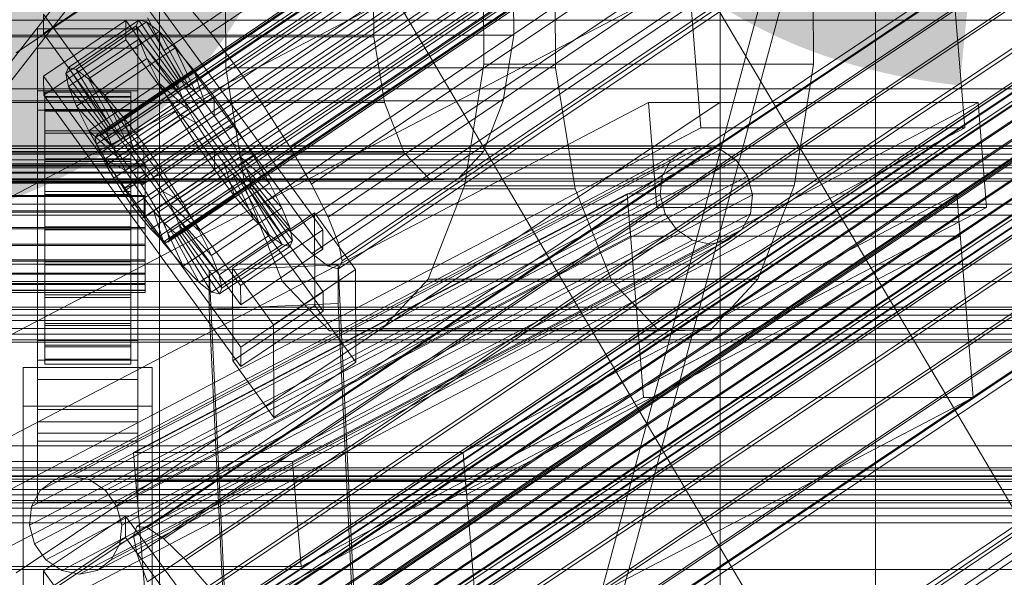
# Model space of a CAD drawing. Header units: millimetres. Extents: x -4738 to 65662, y -68080 to 6847.
# Tile 340 of 656: x 130 to 268, y -33651 to -33573. Entities that reach past the tile are written whole.
import ezdxf

# ---------------------------------------------------------------- set-up
doc = ezdxf.new("R2010")
doc.units = ezdxf.units.MM
for name, color, linetype, lineweight in [('COTAS_O', 1, 'Continuous', 0), ('COTAS_P', 1, 'Continuous', 0), ('frontal_briquetadora', 7, 'Continuous', 0), ('frontal_C01', 7, 'Continuous', 0), ('frontal_C01-mix', 7, 'Continuous', 0), ('frontal_C02', 7, 'Continuous', 0), ('frontal_C03', 7, 'Continuous', 0), ('frontal_C10', 7, 'Continuous', 0), ('frontal_secador', 7, 'Continuous', 0), ('frontal_tolva', 7, 'Continuous', 0)]:
    doc.layers.add(name, color=color, linetype=linetype, lineweight=lineweight)
doc.dimstyles.new('R19_100', dxfattribs={"dimtxt": 250, "dimasz": 150, "dimexe": 150, "dimexo": 80, "dimgap": 100, "dimtad": 1, "dimtih": 1, "dimtoh": 1, "dimdsep": 46, "dimcen": 0.09, "dimadec": 0, "dimazin": 0, "dimtfac": 1, "dimtdec": 4, "dimtofl": 0, "dimtmove": 0, "dimatfit": 3, "dimfxl": 1, "dimtolj": 1, "dimtzin": 0, "dimarcsym": 0})

# ---------------------------------------------------------------- blocks, each defined once
blk = doc.blocks.new('DIM_R30_48')
at = {"layer": 'COTAS_O'}
for p, q in [((-1725, -33700), (-1575, -33655)), ((1725, -33700), (1575, -33655)), ((-1725, -34400), (-1725, -33700)), ((-1725, -33700), (1725, -33700)), ((-1725, -33700), (-1575, -33745)), ((1725, -33700), (1575, -33745)), ((1725, -34400), (1725, -33700))]:
    blk.add_line(p, q, dxfattribs=at)
blk.add_text('3450 O', height=250, dxfattribs=at).set_placement((0, -33600))
blk = doc.blocks.new('DIM_R30_49')
at = {"layer": 'COTAS_P'}
for p, q in [((-150, -32300), (550, -32300)), ((550, -32300), (505, -32450)), ((550, -34900), (550, -32300)), ((550, -32300), (595, -32450)), ((550, -34900), (505, -34750)), ((550, -34900), (595, -34750)), ((-150, -34900), (550, -34900))]:
    blk.add_line(p, q, dxfattribs=at)
blk.add_text('2600 P', height=250, rotation=90, dxfattribs=at).set_placement((450, -33600))

msp = doc.modelspace()

# ---------------------------------------------------------------- linework, layer by layer
at = {"layer": 'frontal_briquetadora'}
for p, q in [((207, -33670), (342, -33170)), ((210, -33670), (345, -33170))]:
    msp.add_line(p, q, dxfattribs=at)
at = {"layer": 'frontal_C01'}
for p, q in [((250, -35948.844), (250, -33373.251)), ((250, -33378.064), (250, -35953.656)), ((141.218, -33588.806), (355.017, -33444.577)), ((141.045, -33589.192), (354.844, -33444.964)), ((141.224, -33590.062), (355.022, -33445.833)), ((141.731, -33588.929), (355.53, -33444.701)), ((142.549, -33589.555), (356.348, -33445.327)), ((141.742, -33591.356), (355.541, -33447.128)), ((143.617, -33590.639), (357.415, -33446.411)), ((144.861, -33592.109), (358.659, -33447.88)), ((142.565, -33592.987), (356.363, -33448.758)), ((359.995, -33449.635), (146.196, -33593.863)), ((143.635, -33594.842), (357.434, -33450.614)), ((157.152, -33574.543), (341.461, -33450.209)), ((144.881, -33596.796), (358.68, -33452.568)), ((147.533, -33595.783), (361.332, -33451.554)), ((150.672, -33577.021), (334.981, -33452.686)), ((148.779, -33597.737), (362.578, -33453.509)), ((146.218, -33598.716), (360.017, -33454.488)), ((149.85, -33599.593), (363.648, -33455.364)), ((345.231, -33455.16), (160.922, -33579.494)), ((147.554, -33600.47), (361.352, -33456.242)), ((150.672, -33601.223), (364.471, -33456.995)), ((148.798, -33601.94), (362.596, -33457.712)), ((151.191, -33602.517), (364.989, -33458.289)), ((153.694, -33582.258), (338.003, -33457.923)), ((149.865, -33603.024), (363.664, -33458.796)), ((150.683, -33603.65), (364.482, -33459.421)), ((151.196, -33603.773), (364.995, -33459.545)), ((151.369, -33603.387), (365.168, -33459.159)), ((164.693, -33584.912), (349.002, -33460.578)), ((157.211, -33587.773), (341.52, -33463.438)), ((168.21, -33590.428), (352.519, -33466.093)), ((160.982, -33593.191), (345.291, -33468.856)), ((171.232, -33595.665), (355.541, -33471.33)), ((164.752, -33598.142), (349.061, -33473.807)), ((173.554, -33600.266), (357.863, -33475.931)), ((168.263, -33602.289), (352.572, -33477.954)), ((175.016, -33603.919), (359.326, -33479.584)), ((171.275, -33605.349), (355.584, -33481.015)), ((173.584, -33607.114), (357.893, -33482.78)), ((175.521, -33606.374), (359.83, -33482.039)), ((175.032, -33607.464), (359.341, -33483.129)), ((228.298, -33666.04), (228.298, -33505.257)), ((130, -33577.349), (228.298, -33511.037)), ((228.298, -33511.037), (228.298, -33671.821)), ((145.277, -33564.2), (172.809, -33602.054)), ((145.289, -33566.896), (133.821, -33574.633)), ((172.821, -33604.751), (145.289, -33566.896)), ((153.641, -33570.396), (157.152, -33574.543)), ((133.821, -33574.633), (133.809, -33571.936)), ((161.341, -33609.791), (133.809, -33571.936)), ((150.672, -33577.021), (148.35, -33572.419)), ((133.847, -33580.564), (145.315, -33572.828)), ((136.948, -33580.2), (146.777, -33573.569)), ((137.313, -33579.385), (147.143, -33572.754)), ((138.396, -33579.646), (148.226, -33573.015)), ((145.315, -33572.828), (145.327, -33575.524)), ((145.315, -33572.828), (172.847, -33610.682)), ((147.143, -33572.754), (146.777, -33573.569)), ((146.777, -33573.569), (152.513, -33581.455)), ((146.777, -33573.569), (147.155, -33575.406)), ((148.226, -33573.015), (147.143, -33572.754)), ((147.143, -33572.754), (152.686, -33581.069)), ((149.953, -33574.336), (148.226, -33573.015)), ((148.226, -33573.015), (153.199, -33581.193)), ((133, -33576.695), (133, -33573.998)), ((133, -33573.998), (147, -33573.998)), ((133, -33620.221), (133, -33573.998)), ((133.821, -33574.633), (161.353, -33612.487)), ((140.123, -33580.967), (149.953, -33574.336)), ((147, -33573.998), (147, -33576.695)), ((147, -33573.998), (147, -33620.221)), ((152.207, -33576.625), (149.953, -33574.336)), ((149.953, -33574.336), (154.017, -33581.818)), ((157.152, -33574.543), (160.922, -33579.494)), ((145.327, -33575.524), (133.859, -33583.26)), ((137.325, -33582.037), (147.155, -33575.406)), ((172.859, -33613.378), (145.327, -33575.524)), ((147.155, -33575.406), (152.692, -33582.325)), ((147.155, -33575.406), (148.249, -33578.138)), ((147, -33576.695), (133, -33576.695)), ((133, -33576.695), (133, -33622.917)), ((142.377, -33583.256), (152.207, -33576.625)), ((147, -33622.917), (147, -33576.695)), ((153.694, -33582.258), (150.672, -33577.021)), ((154.833, -33579.727), (152.207, -33576.625)), ((152.207, -33576.625), (155.085, -33582.903)), ((138.419, -33584.769), (148.249, -33578.138)), ((148.249, -33578.138), (153.21, -33583.62)), ((148.249, -33578.138), (149.985, -33581.58)), ((133.859, -33583.26), (133.847, -33580.564)), ((161.379, -33618.419), (133.847, -33580.564)), ((136.948, -33580.2), (137.313, -33579.385)), ((142.683, -33588.087), (136.948, -33580.2)), ((137.325, -33582.037), (136.948, -33580.2)), ((142.856, -33587.7), (137.313, -33579.385)), ((137.313, -33579.385), (138.396, -33579.646)), ((143.369, -33587.824), (138.396, -33579.646)), ((138.396, -33579.646), (140.123, -33580.967)), ((145.003, -33586.358), (154.833, -33579.727)), ((157.653, -33583.43), (154.833, -33579.727)), ((154.833, -33579.727), (156.329, -33584.372)), ((160.922, -33579.494), (164.693, -33584.912)), ((142.862, -33588.956), (137.325, -33582.037)), ((138.419, -33584.769), (137.325, -33582.037)), ((144.188, -33588.45), (140.123, -33580.967)), ((140.123, -33580.967), (142.377, -33583.256)), ((140.156, -33588.211), (149.985, -33581.58)), ((152.513, -33581.455), (142.683, -33588.087)), ((152.686, -33581.069), (142.856, -33587.7)), ((153.199, -33581.193), (143.369, -33587.824)), ((154.017, -33581.818), (144.188, -33588.45)), ((149.985, -33581.58), (154.033, -33585.25)), ((149.985, -33581.58), (152.246, -33585.497)), ((152.513, -33581.455), (152.686, -33581.069)), ((152.692, -33582.325), (152.513, -33581.455)), ((152.686, -33581.069), (153.199, -33581.193)), ((153.199, -33581.193), (154.017, -33581.818)), ((154.017, -33581.818), (155.085, -33582.903)), ((133, -33585.322), (133, -33582.626)), ((133, -33582.626), (147, -33582.626)), ((133, -33628.849), (133, -33582.626)), ((133.859, -33583.26), (161.391, -33621.115)), ((134, -33592.809), (134, -33582.81)), ((134, -33582.81), (134, -33583.402)), ((134, -33582.81), (146, -33582.81)), ((134, -33583.512), (134, -33582.81)), ((134, -33593.09), (134, -33583.402)), ((134, -33583.402), (134, -33585.249)), ((134, -33583.402), (146, -33583.402)), ((145.255, -33589.534), (142.377, -33583.256)), ((142.377, -33583.256), (145.003, -33586.358)), ((152.692, -33582.325), (142.862, -33588.956)), ((155.085, -33582.903), (145.255, -33589.534)), ((146, -33583.402), (146, -33582.81)), ((146, -33582.81), (146, -33592.809)), ((146, -33582.81), (146, -33583.512)), ((146, -33585.249), (146, -33583.402)), ((146, -33583.402), (146, -33593.09)), ((147, -33582.626), (147, -33585.322)), ((147, -33582.626), (147, -33628.849)), ((157.653, -33583.43), (147.823, -33590.062)), ((153.21, -33583.62), (152.692, -33582.325)), ((157.211, -33587.773), (153.694, -33582.258)), ((155.085, -33582.903), (156.329, -33584.372)), ((157.665, -33586.127), (157.653, -33583.43)), ((160.474, -33587.483), (157.653, -33583.43)), ((134, -33593.142), (134, -33583.512)), ((134, -33583.512), (146, -33583.512)), ((134, -33585.462), (134, -33583.512)), ((143.38, -33590.251), (138.419, -33584.769)), ((140.156, -33588.211), (138.419, -33584.769)), ((153.21, -33583.62), (143.38, -33590.251)), ((146, -33583.512), (146, -33593.142)), ((146, -33583.512), (146, -33585.462)), ((156.329, -33584.372), (146.499, -33591.003)), ((154.033, -33585.25), (153.21, -33583.62)), ((156.329, -33584.372), (157.665, -33586.127)), ((147, -33585.322), (133, -33585.322)), ((133, -33585.322), (133, -33631.545)), ((134, -33593.965), (134, -33585.249)), ((134, -33585.249), (134, -33588.224)), ((134, -33585.249), (146, -33585.249)), ((134, -33594.065), (134, -33585.462)), ((134, -33585.462), (146, -33585.462)), ((134, -33588.525), (134, -33585.462)), ((142.416, -33592.129), (152.246, -33585.497)), ((154.033, -33585.25), (144.203, -33591.881)), ((146, -33588.224), (146, -33585.249)), ((146, -33585.249), (146, -33593.965)), ((146, -33585.462), (146, -33594.065)), ((146, -33585.462), (146, -33588.525)), ((147, -33631.545), (147, -33585.322)), ((147.835, -33592.758), (157.665, -33586.127)), ((152.246, -33585.497), (155.103, -33587.106)), ((152.246, -33585.497), (154.877, -33589.623)), ((155.103, -33587.106), (154.033, -33585.25)), ((157.665, -33586.127), (159.001, -33588.046)), ((164.693, -33584.912), (168.21, -33590.428)), ((146.499, -33591.003), (145.003, -33586.358)), ((145.003, -33586.358), (147.823, -33590.062)), ((155.103, -33587.106), (145.274, -33593.737)), ((150.644, -33594.114), (160.474, -33587.483)), ((156.35, -33589.06), (155.103, -33587.106)), ((160.474, -33587.483), (159.001, -33588.046)), ((163.105, -33591.609), (160.474, -33587.483)), ((134, -33595.374), (134, -33588.224)), ((134, -33588.224), (134, -33592.125)), ((134, -33588.224), (146, -33588.224)), ((134, -33595.516), (134, -33588.525)), ((134, -33588.525), (146, -33588.525)), ((134, -33592.493), (134, -33588.525)), ((144.203, -33591.881), (140.156, -33588.211)), ((142.416, -33592.129), (140.156, -33588.211)), ((141.045, -33589.192), (141.218, -33588.806)), ((141.218, -33588.806), (141.731, -33588.929)), ((141.731, -33588.929), (142.549, -33589.555)), ((142.856, -33587.7), (142.683, -33588.087)), ((142.683, -33588.087), (142.862, -33588.956)), ((143.369, -33587.824), (142.856, -33587.7)), ((142.862, -33588.956), (143.38, -33590.251)), ((144.188, -33588.45), (143.369, -33587.824)), ((145.255, -33589.534), (144.188, -33588.45)), ((146, -33592.125), (146, -33588.224)), ((146, -33588.224), (146, -33595.374)), ((146, -33588.525), (146, -33595.516)), ((146, -33588.525), (146, -33592.493)), ((159.001, -33588.046), (149.171, -33594.677)), ((160.982, -33593.191), (157.211, -33587.773)), ((159.001, -33588.046), (160.247, -33590.001)), ((141.224, -33590.062), (141.045, -33589.192)), ((141.742, -33591.356), (141.224, -33590.062)), ((142.549, -33589.555), (143.617, -33590.639)), ((143.38, -33590.251), (144.203, -33591.881)), ((145.047, -33596.254), (154.877, -33589.623)), ((146.499, -33591.003), (145.255, -33589.534)), ((156.35, -33589.06), (146.52, -33595.691)), ((147.823, -33590.062), (147.835, -33592.758)), ((147.823, -33590.062), (150.644, -33594.114)), ((160.247, -33590.001), (150.417, -33596.632)), ((154.877, -33589.623), (156.35, -33589.06)), ((154.877, -33589.623), (157.698, -33593.676)), ((157.686, -33590.98), (156.35, -33589.06)), ((163.105, -33591.609), (160.247, -33590.001)), ((160.247, -33590.001), (161.318, -33591.856)), ((142.565, -33592.987), (141.742, -33591.356)), ((143.617, -33590.639), (144.861, -33592.109)), ((147.835, -33592.758), (146.499, -33591.003)), ((157.686, -33590.98), (147.856, -33597.611)), ((153.275, -33598.24), (163.105, -33591.609)), ((157.698, -33593.676), (157.686, -33590.98)), ((159.022, -33592.734), (157.686, -33590.98)), ((165.365, -33595.526), (163.105, -33591.609)), ((168.21, -33590.428), (171.232, -33595.665)), ((-148, -33592.809), (148, -33592.809)), ((-148, -33593.09), (148, -33593.09)), ((134, -33597.222), (134, -33592.125)), ((134, -33592.125), (134, -33596.686)), ((134, -33592.125), (146, -33592.125)), ((134, -33597.396), (134, -33592.493)), ((134, -33592.493), (146, -33592.493)), ((134, -33597.097), (134, -33592.493)), ((134, -33593.09), (134, -33592.809)), ((146, -33592.809), (134, -33592.809)), ((134, -33592.809), (134, -33593.142)), ((134, -33593.965), (134, -33593.09)), ((146, -33593.09), (134, -33593.09)), ((145.274, -33593.737), (142.416, -33592.129)), ((145.047, -33596.254), (142.416, -33592.129)), ((143.635, -33594.842), (142.565, -33592.987)), ((144.203, -33591.881), (145.274, -33593.737)), ((144.861, -33592.109), (146.196, -33593.863)), ((146, -33596.686), (146, -33592.125)), ((146, -33592.125), (146, -33597.222)), ((146, -33592.493), (146, -33597.396)), ((146, -33592.493), (146, -33597.097)), ((146, -33592.809), (146, -33593.09)), ((146, -33593.142), (146, -33592.809)), ((146, -33593.09), (146, -33593.965)), ((149.171, -33594.677), (147.835, -33592.758)), ((148, -33593.09), (148, -33592.809)), ((148, -33592.809), (148, -33593.142)), ((148, -33593.965), (148, -33593.09)), ((159.022, -33592.734), (149.192, -33599.365)), ((161.318, -33591.856), (151.488, -33598.487)), ((160.518, -33597.379), (159.022, -33592.734)), ((160.266, -33594.203), (159.022, -33592.734)), ((165.365, -33595.526), (161.318, -33591.856)), ((161.318, -33591.856), (162.14, -33593.487)), ((-148, -33593.142), (148, -33593.142)), ((-148, -33593.965), (148, -33593.965)), ((-148, -33594.065), (148, -33594.065)), ((146, -33593.142), (134, -33593.142)), ((134, -33593.142), (134, -33594.065)), ((134, -33595.374), (134, -33593.965)), ((146, -33593.965), (134, -33593.965)), ((146, -33594.065), (134, -33594.065)), ((134, -33594.065), (134, -33595.516)), ((145.274, -33593.737), (146.52, -33595.691)), ((146, -33594.065), (146, -33593.142)), ((146, -33593.965), (146, -33595.374)), ((146, -33595.516), (146, -33594.065)), ((146.196, -33593.863), (147.533, -33595.783)), ((147.868, -33600.307), (157.698, -33593.676)), ((148, -33593.142), (148, -33594.065)), ((148, -33595.374), (148, -33593.965)), ((148, -33594.065), (148, -33595.516)), ((149.171, -33594.677), (150.644, -33594.114)), ((160.266, -33594.203), (150.436, -33600.835)), ((150.644, -33594.114), (153.275, -33598.24)), ((162.14, -33593.487), (152.311, -33600.118)), ((157.698, -33593.676), (160.518, -33597.379)), ((163.144, -33600.482), (160.266, -33594.203)), ((161.333, -33595.288), (160.266, -33594.203)), ((164.752, -33598.142), (160.982, -33593.191)), ((167.102, -33598.968), (162.14, -33593.487)), ((162.14, -33593.487), (162.659, -33594.781)), ((-148, -33595.374), (148, -33595.374)), ((-148, -33595.516), (148, -33595.516)), ((134, -33597.222), (134, -33595.374)), ((146, -33595.374), (134, -33595.374)), ((146, -33595.516), (134, -33595.516)), ((134, -33595.516), (134, -33597.396)), ((144.881, -33596.796), (143.635, -33594.842)), ((146.52, -33595.691), (145.047, -33596.254)), ((146, -33595.374), (146, -33597.222)), ((146, -33597.396), (146, -33595.516)), ((146.52, -33595.691), (147.856, -33597.611)), ((147.533, -33595.783), (148.779, -33597.737)), ((148, -33597.222), (148, -33595.374)), ((148, -33595.516), (148, -33597.396)), ((150.417, -33596.632), (149.171, -33594.677)), ((161.333, -33595.288), (151.503, -33601.919)), ((162.659, -33594.781), (152.829, -33601.412)), ((162.837, -33595.651), (153.008, -33602.282)), ((155.535, -33602.157), (165.365, -33595.526)), ((165.397, -33602.771), (161.333, -33595.288)), ((162.151, -33595.913), (161.333, -33595.288)), ((168.196, -33601.701), (162.659, -33594.781)), ((162.659, -33594.781), (162.837, -33595.651)), ((162.837, -33595.651), (162.664, -33596.037)), ((168.573, -33603.537), (162.837, -33595.651)), ((167.102, -33598.968), (165.365, -33595.526)), ((171.232, -33595.665), (173.554, -33600.266)), ((134, -33596.686), (134, -33599.382)), ((146, -33596.686), (134, -33596.686)), ((134, -33596.686), (134, -33601.596)), ((134, -33599.577), (134, -33597.097)), ((134, -33597.097), (146, -33597.097)), ((134, -33602.021), (134, -33597.097)), ((146.218, -33598.716), (144.881, -33596.796)), ((147.868, -33600.307), (145.047, -33596.254)), ((146, -33599.382), (146, -33596.686)), ((146, -33601.596), (146, -33596.686)), ((146, -33597.097), (146, -33599.577)), ((146, -33597.097), (146, -33602.021)), ((151.488, -33598.487), (150.417, -33596.632)), ((150.417, -33596.632), (153.275, -33598.24)), ((162.151, -33595.913), (152.321, -33602.544)), ((162.664, -33596.037), (152.835, -33602.668)), ((167.125, -33604.091), (162.151, -33595.913)), ((162.664, -33596.037), (162.151, -33595.913)), ((168.208, -33604.352), (162.664, -33596.037)), ((-450, -33598.471), (450, -33598.471)), ((-148, -33597.222), (148, -33597.222)), ((-148, -33597.396), (148, -33597.396)), ((134, -33599.382), (134, -33597.222)), ((146, -33597.222), (134, -33597.222)), ((146, -33597.396), (134, -33597.396)), ((134, -33597.396), (134, -33599.577)), ((146, -33597.222), (146, -33599.382)), ((146, -33599.577), (146, -33597.396)), ((147.856, -33597.611), (147.868, -33600.307)), ((147.856, -33597.611), (149.192, -33599.365)), ((148, -33599.382), (148, -33597.222)), ((148, -33597.396), (148, -33599.577)), ((148.779, -33597.737), (149.85, -33599.593)), ((150.688, -33604.011), (160.518, -33597.379)), ((152.311, -33600.118), (151.488, -33598.487)), ((151.488, -33598.487), (155.535, -33602.157)), ((153.275, -33598.24), (155.535, -33602.157)), ((160.518, -33597.379), (163.144, -33600.482)), ((168.263, -33602.289), (164.752, -33598.142)), ((148, -33599.382), (-148, -33599.382)), ((-148, -33599.577), (148, -33599.577)), ((134, -33599.382), (146, -33599.382)), ((134, -33601.708), (134, -33599.382)), ((146, -33599.577), (134, -33599.577)), ((134, -33599.577), (134, -33601.909)), ((146, -33599.382), (146, -33601.708)), ((146, -33601.909), (146, -33599.577)), ((147.554, -33600.47), (146.218, -33598.716)), ((148, -33601.708), (148, -33599.382)), ((148, -33599.577), (148, -33601.909)), ((149.192, -33599.365), (150.688, -33604.011)), ((149.192, -33599.365), (150.436, -33600.835)), ((149.85, -33599.593), (150.672, -33601.223)), ((157.272, -33605.6), (167.102, -33598.968)), ((160.19, -33607.405), (171.658, -33599.668)), ((168.196, -33601.701), (167.102, -33598.968)), ((171.658, -33599.668), (171.715, -33612.61)), ((171.658, -33599.668), (177.394, -33607.555)), ((148.798, -33601.94), (147.554, -33600.47)), ((150.688, -33604.011), (147.868, -33600.307)), ((150.436, -33600.835), (153.314, -33607.113)), ((150.436, -33600.835), (151.503, -33601.919)), ((150.672, -33601.223), (151.191, -33602.517)), ((152.829, -33601.412), (152.311, -33600.118)), ((152.311, -33600.118), (157.272, -33605.6)), ((153.314, -33607.113), (163.144, -33600.482)), ((163.144, -33600.482), (165.397, -33602.771)), ((173.554, -33600.266), (175.016, -33603.919)), ((-148, -33601.708), (148, -33601.708)), ((-148, -33601.909), (148, -33601.909)), ((134, -33601.708), (134, -33601.596)), ((134, -33601.596), (134, -33606.52)), ((134, -33601.596), (146, -33601.596)), ((134, -33604.041), (134, -33601.708)), ((146, -33601.708), (134, -33601.708)), ((134, -33601.909), (134, -33602.021)), ((146, -33601.909), (134, -33601.909)), ((134, -33601.909), (134, -33604.235)), ((134, -33602.021), (146, -33602.021)), ((134, -33606.931), (134, -33602.021)), ((146, -33606.52), (146, -33601.596)), ((146, -33601.596), (146, -33601.708)), ((146, -33601.708), (146, -33604.041)), ((146, -33602.021), (146, -33601.909)), ((146, -33604.235), (146, -33601.909)), ((146, -33602.021), (146, -33606.931)), ((146.872, -33726.005), (331.181, -33601.67)), ((148, -33604.041), (148, -33601.708)), ((148, -33601.909), (148, -33604.235)), ((148.32, -33726.355), (332.629, -33602.02)), ((149.865, -33603.024), (148.798, -33601.94)), ((151.191, -33602.517), (151.369, -33603.387)), ((151.503, -33601.919), (155.567, -33609.402)), ((151.503, -33601.919), (152.321, -33602.544)), ((152.321, -33602.544), (157.295, -33610.722)), ((152.321, -33602.544), (152.835, -33602.668)), ((153.008, -33602.282), (152.829, -33601.412)), ((152.829, -33601.412), (158.366, -33608.332)), ((152.835, -33602.668), (153.008, -33602.282)), ((152.835, -33602.668), (158.378, -33610.984)), ((153.008, -33602.282), (158.743, -33610.168)), ((155.535, -33602.157), (157.272, -33605.6)), ((158.366, -33608.332), (168.196, -33601.701)), ((172.809, -33602.054), (161.341, -33609.791)), ((168.573, -33603.537), (168.196, -33601.701)), ((171.275, -33605.349), (168.263, -33602.289)), ((172.821, -33604.751), (172.809, -33602.054)), ((-148, -33604.041), (148, -33604.041)), ((134, -33606.221), (134, -33604.041)), ((134, -33604.041), (134, -33606.52)), ((146, -33604.041), (134, -33604.041)), ((146, -33606.52), (146, -33604.041)), ((146, -33604.041), (146, -33606.221)), ((146.383, -33727.095), (330.692, -33602.76)), ((148, -33606.221), (148, -33604.041)), ((150.683, -33603.65), (149.865, -33603.024)), ((150.629, -33728.12), (334.938, -33603.785)), ((151.196, -33603.773), (150.683, -33603.65)), ((153.314, -33607.113), (150.688, -33604.011)), ((151.369, -33603.387), (151.196, -33603.773)), ((155.567, -33609.402), (165.397, -33602.771)), ((158.743, -33610.168), (168.573, -33603.537)), ((165.397, -33602.771), (167.125, -33604.091)), ((168.208, -33604.352), (168.573, -33603.537)), ((175.016, -33603.919), (175.521, -33606.374)), ((-148, -33604.235), (148, -33604.235)), ((134, -33604.235), (134, -33606.931)), ((146, -33604.235), (134, -33604.235)), ((134, -33604.235), (134, -33606.396)), ((146, -33606.931), (146, -33604.235)), ((146, -33606.396), (146, -33604.235)), ((146.887, -33729.55), (331.197, -33605.215)), ((148, -33604.235), (148, -33606.396)), ((157.295, -33610.722), (167.125, -33604.091)), ((158.378, -33610.984), (168.208, -33604.352)), ((161.353, -33612.487), (172.821, -33604.751)), ((167.125, -33604.091), (168.208, -33604.352)), ((173.584, -33607.114), (171.275, -33605.349)), ((-148, -33606.221), (148, -33606.221)), ((-148, -33606.396), (148, -33606.396)), ((134, -33608.101), (134, -33606.221)), ((134, -33606.221), (134, -33611.124)), ((146, -33606.221), (134, -33606.221)), ((134, -33606.396), (134, -33611.492)), ((146, -33606.396), (134, -33606.396)), ((134, -33606.396), (134, -33608.243)), ((134, -33606.52), (134, -33611.124)), ((134, -33606.52), (146, -33606.52)), ((146, -33611.124), (146, -33606.221)), ((146, -33606.221), (146, -33608.101)), ((146, -33611.492), (146, -33606.396)), ((146, -33608.243), (146, -33606.396)), ((146, -33611.124), (146, -33606.52)), ((148, -33608.101), (148, -33606.221)), ((148, -33606.396), (148, -33608.243)), ((157.272, -33605.6), (158.366, -33608.332)), ((175.521, -33606.374), (175.032, -33607.464)), ((-148, -33608.101), (148, -33608.101)), ((134, -33606.931), (146, -33606.931)), ((134, -33611.492), (134, -33606.931)), ((134, -33609.552), (134, -33608.101)), ((134, -33608.101), (134, -33615.092)), ((146, -33608.101), (134, -33608.101)), ((146, -33606.931), (146, -33611.492)), ((146, -33615.092), (146, -33608.101)), ((146, -33608.101), (146, -33609.552)), ((148, -33609.552), (148, -33608.101)), ((155.567, -33609.402), (153.314, -33607.113)), ((156.962, -33607.71), (174.943, -33606.911)), ((156.962, -33613.104), (156.962, -33607.71)), ((159.83, -33667.499), (156.962, -33607.71)), ((160.247, -33620.346), (160.19, -33607.405)), ((165.926, -33615.291), (160.19, -33607.405)), ((177.394, -33607.555), (165.926, -33615.291)), ((175.032, -33607.464), (173.584, -33607.114)), ((174.943, -33606.911), (174.943, -33612.304)), ((174.943, -33606.911), (177.811, -33666.699)), ((177.451, -33620.496), (177.394, -33607.555)), ((450, -33609.256), (-450, -33609.256)), ((-148, -33608.243), (148, -33608.243)), ((-148, -33609.552), (148, -33609.552)), ((134, -33608.243), (134, -33615.393)), ((146, -33608.243), (134, -33608.243)), ((134, -33608.243), (134, -33609.653)), ((134, -33610.475), (134, -33609.552)), ((134, -33609.552), (134, -33618.156)), ((146, -33609.552), (134, -33609.552)), ((146, -33615.393), (146, -33608.243)), ((146, -33609.653), (146, -33608.243)), ((146, -33618.156), (146, -33609.552)), ((146, -33609.552), (146, -33610.475)), ((148, -33608.243), (148, -33609.653)), ((148, -33610.475), (148, -33609.552)), ((157.295, -33610.722), (155.567, -33609.402)), ((158.366, -33608.332), (158.743, -33610.168)), ((-148, -33609.653), (148, -33609.653)), ((-148, -33610.475), (148, -33610.475)), ((-148, -33610.527), (148, -33610.527)), ((-148, -33610.808), (148, -33610.808)), ((134, -33609.653), (134, -33618.368)), ((146, -33609.653), (134, -33609.653)), ((134, -33609.653), (134, -33610.527)), ((134, -33610.808), (134, -33610.475)), ((134, -33610.475), (134, -33620.105)), ((146, -33610.475), (134, -33610.475)), ((134, -33610.527), (134, -33620.215)), ((146, -33610.527), (134, -33610.527)), ((134, -33610.527), (134, -33610.808)), ((134, -33610.808), (134, -33620.807)), ((146, -33610.808), (134, -33610.808)), ((146, -33618.368), (146, -33609.653)), ((146, -33610.527), (146, -33609.653)), ((146, -33620.105), (146, -33610.475)), ((146, -33610.475), (146, -33610.808)), ((146, -33620.215), (146, -33610.527)), ((146, -33610.808), (146, -33610.527)), ((146, -33620.807), (146, -33610.808)), ((148, -33609.653), (148, -33610.527)), ((148, -33610.808), (148, -33610.475)), ((148, -33610.527), (148, -33610.808)), ((158.378, -33610.984), (157.295, -33610.722)), ((158.743, -33610.168), (158.378, -33610.984)), ((161.341, -33609.791), (161.353, -33612.487)), ((172.847, -33610.682), (161.379, -33618.419)), ((172.859, -33613.378), (172.847, -33610.682)), ((134, -33611.124), (134, -33615.092)), ((134, -33611.124), (146, -33611.124)), ((134, -33611.492), (146, -33611.492)), ((134, -33615.393), (134, -33611.492)), ((146, -33615.092), (146, -33611.124)), ((146, -33611.492), (146, -33615.393)), ((174.943, -33612.304), (156.962, -33613.104)), ((177.811, -33672.093), (174.943, -33612.304)), ((159.83, -33672.892), (156.962, -33613.104)), ((171.715, -33612.61), (160.247, -33620.346)), ((161.391, -33621.115), (172.859, -33613.378)), ((177.451, -33620.496), (171.715, -33612.61)), ((134, -33615.092), (134, -33618.156)), ((134, -33615.092), (146, -33615.092)), ((134, -33615.393), (146, -33615.393)), ((134, -33618.368), (134, -33615.393)), ((146, -33618.156), (146, -33615.092)), ((146, -33615.393), (146, -33618.368)), ((165.926, -33615.291), (165.983, -33628.233)), ((133, -33630.428), (133, -33617.486)), ((133, -33617.486), (147, -33617.486)), ((133, -33627.116), (133, -33617.486)), ((147, -33617.486), (147, -33630.428)), ((147, -33617.486), (147, -33627.116)), ((134, -33618.156), (134, -33620.105)), ((134, -33618.156), (146, -33618.156)), ((134, -33618.368), (146, -33618.368)), ((134, -33620.215), (134, -33618.368)), ((146, -33620.105), (146, -33618.156)), ((146, -33618.368), (146, -33620.215)), ((161.379, -33618.419), (161.391, -33621.115)), ((147, -33620.221), (133, -33620.221)), ((133, -33620.221), (133, -33622.917)), ((134, -33620.105), (134, -33620.807)), ((134, -33620.105), (146, -33620.105)), ((134, -33620.215), (146, -33620.215)), ((134, -33620.807), (134, -33620.215)), ((146, -33620.807), (146, -33620.105)), ((146, -33620.215), (146, -33620.807)), ((147, -33622.917), (147, -33620.221)), ((160.247, -33620.346), (165.983, -33628.233)), ((165.983, -33628.233), (177.451, -33620.496)), ((131, -33626.653), (131, -33621.261)), ((131, -33621.261), (149, -33621.261)), ((131, -33667.098), (131, -33621.261)), ((134, -33620.807), (146, -33620.807)), ((149, -33621.261), (149, -33626.653)), ((149, -33621.261), (149, -33667.098)), ((133, -33622.917), (147, -33622.917)), ((149, -33626.653), (131, -33626.653)), ((131, -33672.49), (131, -33626.653)), ((147, -33627.116), (133, -33627.116)), ((133, -33627.116), (133, -33640.057)), ((147, -33640.057), (147, -33627.116)), ((149, -33672.49), (149, -33626.653)), ((147, -33628.849), (133, -33628.849)), ((133, -33628.849), (133, -33631.545)), ((147, -33631.545), (147, -33628.849)), ((147, -33630.428), (133, -33630.428)), ((133, -33630.428), (133, -33640.057)), ((133, -33631.545), (147, -33631.545)), ((147, -33640.057), (147, -33630.428)), ((450, -33632.175), (-450, -33632.175)), ((133, -33640.057), (147, -33640.057)), ((-450, -33642.959), (450, -33642.959))]:
    msp.add_line(p, q, dxfattribs=at)
at = {"layer": 'frontal_C01-mix'}
msp.add_line((150, -33435), (150, -33700), dxfattribs=at)
at = {"layer": 'frontal_C02'}
for p, q in [((250, -35767.183), (250, -32921.727)), ((250, -32926.497), (250, -35771.953)), ((228.298, -33584.212), (228.298, -33293.718)), ((228.298, -33299.448), (228.298, -33589.943)), ((446.358, -33940.707), (186.358, -33500.707)), ((146.872, -33643.455), (331.181, -33520.201)), ((413.642, -33960.038), (153.642, -33520.038)), ((146.383, -33644.738), (330.692, -33521.484)), ((148.32, -33643.613), (332.629, -33520.358)), ((150.629, -33645.201), (334.938, -33521.946)), ((141.218, -33666.964), (355.017, -33523.989)), ((141.731, -33667.02), (355.53, -33524.045)), ((146.887, -33647.374), (331.197, -33524.119)), ((141.045, -33667.419), (354.844, -33524.443)), ((141.224, -33668.353), (355.022, -33525.377)), ((142.549, -33667.583), (356.348, -33524.607)), ((143.617, -33668.613), (357.415, -33525.638)), ((153.641, -33648.11), (337.95, -33524.855)), ((141.742, -33669.702), (355.541, -33526.727)), ((144.861, -33670.042), (358.659, -33527.067)), ((142.565, -33671.376), (356.363, -33528.401)), ((148.35, -33651.184), (332.659, -33527.929)), ((359.995, -33528.796), (146.196, -33671.772)), ((157.152, -33652.142), (341.461, -33528.888)), ((143.635, -33673.259), (357.434, -33530.284)), ((147.533, -33673.684), (361.332, -33530.709)), ((144.881, -33675.224), (358.68, -33532.249)), ((148.779, -33675.649), (362.578, -33532.673)), ((150.672, -33655.907), (334.981, -33532.652)), ((345.231, -33533.769), (160.922, -33657.023)), ((146.218, -33677.137), (360.017, -33534.161)), ((149.85, -33677.532), (363.648, -33534.557)), ((147.554, -33678.866), (361.352, -33535.891)), ((150.672, -33679.206), (364.471, -33536.23)), ((148.798, -33680.295), (362.596, -33537.32)), ((151.191, -33680.556), (364.989, -33537.58)), ((153.694, -33661.222), (338.003, -33537.968)), ((149.865, -33681.326), (363.664, -33538.35)), ((150.683, -33681.888), (364.482, -33538.913)), ((151.196, -33681.944), (364.995, -33538.969)), ((151.369, -33681.49), (365.168, -33538.514)), ((164.693, -33662.42), (349.002, -33539.166)), ((157.211, -33666.767), (341.52, -33543.513)), ((168.21, -33667.965), (352.519, -33544.711)), ((160.982, -33672.164), (345.291, -33548.91)), ((171.232, -33673.281), (355.541, -33550.026)), ((164.752, -33677.045), (349.061, -33553.791)), ((173.554, -33678.004), (357.863, -33554.749)), ((168.263, -33681.078), (352.572, -33557.823)), ((175.016, -33681.813), (359.326, -33558.559)), ((171.275, -33683.987), (355.584, -33560.732)), ((175.521, -33684.449), (359.83, -33561.195)), ((173.584, -33685.574), (357.893, -33562.32)), ((175.032, -33685.732), (359.341, -33562.478)), ((228.298, -33584.212), (130, -33649.948)), ((228.298, -33874.707), (228.298, -33584.212)), ((228.298, -33584.212), (228.298, -33589.943)), ((130, -33655.678), (228.298, -33589.943)), ((228.298, -33589.943), (228.298, -33880.437)), ((133.809, -33649.668), (145.277, -33641.999)), ((145.277, -33641.999), (145.289, -33644.979)), ((145.277, -33641.999), (172.809, -33679.521)), ((146.383, -33644.738), (146.872, -33643.455)), ((146.872, -33643.455), (148.32, -33643.613)), ((148.32, -33643.613), (150.629, -33645.201)), ((145.289, -33644.979), (133.821, -33652.648)), ((172.821, -33682.502), (145.289, -33644.979)), ((146.887, -33647.374), (146.383, -33644.738)), ((150.629, -33645.201), (153.641, -33648.11)), ((148.35, -33651.184), (146.887, -33647.374)), ((153.641, -33648.11), (157.152, -33652.142)), ((133.821, -33652.648), (133.809, -33649.668)), ((161.341, -33687.19), (133.809, -33649.668))]:
    msp.add_line(p, q, dxfattribs=at)
at = {"layer": 'frontal_C03'}
for p, q in [((1250, -33572.787), (-1250, -33572.787)), ((1250, -33590.372), (-1250, -33590.372)), ((1250, -33590.689), (-1250, -33590.689)), ((1250, -33591.483), (-1250, -33591.483)), ((-1250, -33592.247), (1250, -33592.247)), ((1250, -33593.37), (-1250, -33593.37)), ((1250, -33594.134), (-1250, -33594.134)), ((1250, -33594.928), (-1250, -33594.928)), ((1250, -33595.245), (-1250, -33595.245)), ((1250, -33612.83), (-1250, -33612.83)), ((1250, -33613.147), (-1250, -33613.147)), ((1250, -33613.941), (-1250, -33613.941)), ((-1250, -33614.705), (1250, -33614.705)), ((1250, -33615.828), (-1250, -33615.828)), ((1250, -33616.592), (-1250, -33616.592)), ((1250, -33617.386), (-1250, -33617.386)), ((1250, -33617.702), (-1250, -33617.702)), ((1250, -33635.288), (-1250, -33635.288)), ((1250, -33635.604), (-1250, -33635.604)), ((1250, -33636.398), (-1250, -33636.398)), ((1250, -33636.457), (-1250, -33636.457)), ((1250, -33636.833), (-1250, -33636.833)), ((-1250, -33637.162), (1250, -33637.162)), ((1250, -33638.285), (-1250, -33638.285)), ((1250, -33639.049), (-1250, -33639.049)), ((1250, -33639.843), (-1250, -33639.843)), ((1250, -33640.16), (-1250, -33640.16)), ((1250, -33640.885), (-1250, -33640.885)), ((1250, -33641.957), (-1250, -33641.957)), ((1250, -33649.443), (-1250, -33649.443))]:
    msp.add_line(p, q, dxfattribs=at)
at = {"layer": 'frontal_C10'}
for p, q in [((222.486, -33548.61), (17.679, -33655.865)), ((54.499, -33655.865), (259.306, -33548.61)), ((225.619, -33587.797), (222.486, -33548.61)), ((259.306, -33548.61), (262.439, -33587.797)), ((159.265, -33579.422), (159.226, -33561.084)), ((195.25, -33560.578), (195.289, -33578.916)), ((205.25, -33561.084), (205.29, -33579.422)), ((241.314, -33578.916), (241.275, -33560.578)), ((179.901, -33565.163), (179.922, -33575.112)), ((199.467, -33574.837), (199.446, -33564.888)), ((80.508, -33575.112), (179.922, -33575.112)), ((100.053, -33574.837), (199.467, -33574.837)), ((179.922, -33575.112), (181.43, -33584.283)), ((197.999, -33584.05), (199.467, -33574.837)), ((195.289, -33578.916), (192.583, -33595.897)), ((195.289, -33578.916), (241.314, -33578.916)), ((238.608, -33595.897), (241.314, -33578.916)), ((162.043, -33596.326), (159.265, -33579.422)), ((159.265, -33579.422), (205.29, -33579.422)), ((205.29, -33579.422), (208.068, -33596.326)), ((82.016, -33584.283), (181.43, -33584.283)), ((98.585, -33584.05), (197.999, -33584.05)), ((218.281, -33584.242), (122.577, -33634.361)), ((168.601, -33634.361), (264.306, -33584.242)), ((181.43, -33584.283), (184.194, -33591.28)), ((195.265, -33591.124), (197.999, -33584.05)), ((264.306, -33584.242), (218.281, -33584.242)), ((218.281, -33584.242), (219.456, -33598.937)), ((265.481, -33598.937), (264.306, -33584.242)), ((20.813, -33695.053), (225.619, -33587.797)), ((57.632, -33695.053), (262.439, -33587.797)), ((262.439, -33587.797), (225.619, -33587.797)), ((137.776, -33636.411), (225.824, -33590.301)), ((223.4, -33590.823), (225.824, -33590.301)), ((225.824, -33590.301), (228.331, -33590.823)), ((84.78, -33591.28), (184.194, -33591.28)), ((95.852, -33591.124), (195.265, -33591.124)), ((135.352, -33636.933), (223.4, -33590.823)), ((140.284, -33636.933), (228.331, -33590.823)), ((184.194, -33591.28), (187.794, -33595.037)), ((191.682, -33594.982), (195.265, -33591.124)), ((221.428, -33592.31), (223.4, -33590.823)), ((228.331, -33590.823), (230.541, -33592.31)), ((133.38, -33638.42), (221.428, -33592.31)), ((142.493, -33638.42), (230.541, -33592.31)), ((220.209, -33594.535), (221.428, -33592.31)), ((230.541, -33592.31), (232.115, -33594.535)), ((88.38, -33595.037), (187.794, -33595.037)), ((92.268, -33594.982), (191.682, -33594.982)), ((132.162, -33640.645), (220.209, -33594.535)), ((144.068, -33640.645), (232.115, -33594.535)), ((187.794, -33595.037), (191.682, -33594.982)), ((219.929, -33597.159), (220.209, -33594.535)), ((232.115, -33594.535), (232.816, -33597.159)), ((219.929, -33597.159), (131.881, -33643.269)), ((144.768, -33643.269), (232.816, -33597.159)), ((215.314, -33597.023), (146.407, -33633.109)), ((167.138, -33609.222), (162.043, -33596.326)), ((162.043, -33596.326), (208.068, -33596.326)), ((192.583, -33595.897), (187.544, -33608.935)), ((192.432, -33633.109), (261.339, -33597.023)), ((192.583, -33595.897), (238.608, -33595.897)), ((208.068, -33596.326), (213.163, -33609.222)), ((261.339, -33597.023), (215.314, -33597.023)), ((215.314, -33597.023), (215.784, -33602.901)), ((220.629, -33599.784), (219.929, -33597.159)), ((232.816, -33597.159), (232.535, -33599.784)), ((233.569, -33608.935), (238.608, -33595.897)), ((261.809, -33602.901), (261.339, -33597.023)), ((123.752, -33649.057), (219.456, -33598.937)), ((132.581, -33645.893), (220.629, -33599.784)), ((144.487, -33645.893), (232.535, -33599.784)), ((265.481, -33598.937), (169.777, -33649.057)), ((219.456, -33598.937), (265.481, -33598.937)), ((222.204, -33602.009), (220.629, -33599.784)), ((232.535, -33599.784), (231.316, -33602.009)), ((215.628, -33600.942), (146.721, -33637.028)), ((192.746, -33637.028), (261.652, -33600.942)), ((261.652, -33600.942), (215.628, -33600.942)), ((215.628, -33600.942), (217.586, -33625.434)), ((263.611, -33625.434), (261.652, -33600.942)), ((134.156, -33648.118), (222.204, -33602.009)), ((143.268, -33648.118), (231.316, -33602.009)), ((224.413, -33603.495), (222.204, -33602.009)), ((231.316, -33602.009), (229.345, -33603.495)), ((136.365, -33649.605), (224.413, -33603.495)), ((138.873, -33650.127), (226.921, -33604.017)), ((141.297, -33649.605), (229.345, -33603.495)), ((146.877, -33638.987), (215.784, -33602.901)), ((261.809, -33602.901), (192.902, -33638.987)), ((215.784, -33602.901), (261.809, -33602.901)), ((226.921, -33604.017), (224.413, -33603.495)), ((229.345, -33603.495), (226.921, -33604.017)), ((173.773, -33616.147), (167.138, -33609.222)), ((167.138, -33609.222), (213.163, -33609.222)), ((187.544, -33608.935), (180.939, -33616.046)), ((187.544, -33608.935), (233.569, -33608.935)), ((213.163, -33609.222), (219.798, -33616.147)), ((226.964, -33616.046), (233.569, -33608.935)), ((180.939, -33616.046), (173.773, -33616.147)), ((173.773, -33616.147), (219.798, -33616.147)), ((180.939, -33616.046), (226.964, -33616.046)), ((219.798, -33616.147), (226.964, -33616.046)), ((148.679, -33661.52), (217.586, -33625.434)), ((263.611, -33625.434), (194.704, -33661.52)), ((217.586, -33625.434), (263.611, -33625.434)), ((146.407, -33633.109), (192.432, -33633.109)), ((146.877, -33638.987), (146.407, -33633.109)), ((192.432, -33633.109), (192.902, -33638.987)), ((122.577, -33634.361), (168.601, -33634.361)), ((168.601, -33634.361), (169.777, -33649.057)), ((135.352, -33636.933), (133.38, -33638.42)), ((137.776, -33636.411), (135.352, -33636.933)), ((140.284, -33636.933), (137.776, -33636.411)), ((142.493, -33638.42), (140.284, -33636.933)), ((146.721, -33637.028), (192.746, -33637.028)), ((148.679, -33661.52), (146.721, -33637.028)), ((192.746, -33637.028), (194.704, -33661.52)), ((133.38, -33638.42), (132.162, -33640.645)), ((144.068, -33640.645), (142.493, -33638.42)), ((192.902, -33638.987), (146.877, -33638.987)), ((132.162, -33640.645), (131.881, -33643.269)), ((144.768, -33643.269), (144.068, -33640.645)), ((131.881, -33643.269), (132.581, -33645.893)), ((144.487, -33645.893), (144.768, -33643.269)), ((132.581, -33645.893), (134.156, -33648.118)), ((143.268, -33648.118), (144.487, -33645.893)), ((169.777, -33649.057), (123.752, -33649.057)), ((134.156, -33648.118), (136.365, -33649.605)), ((141.297, -33649.605), (143.268, -33648.118)), ((136.365, -33649.605), (138.873, -33650.127)), ((138.873, -33650.127), (141.297, -33649.605))]:
    msp.add_line(p, q, dxfattribs=at)
at = {"layer": 'frontal_secador'}
for p, q in [((413, -33215), (-431.48, -34297.08)), ((407, -33225), (-422.12, -34288.52)), ((1250, -33582.349), (-1250, -33582.349)), ((1250, -33590.291), (-1250, -33590.291)), ((1250, -33593), (-1250, -33593))]:
    msp.add_line(p, q, dxfattribs=at)
at = {"layer": 'frontal_tolva'}
for p, q in [((1725, -33600), (-1725, -33600)), ((1725, -33606.849), (-1725, -33606.849))]:
    msp.add_line(p, q, dxfattribs=at)

# ---------------------------------------------------------------- dimensions: what is measured, and where the dimension line sits
at = {"layer": 'COTAS_O'}
dim = msp.add_aligned_dim(p1=(-1725, -34400), p2=(1725, -34400), distance=700, text='<> O', dimstyle='R19_100', dxfattribs=at)
dim.commit()
dim.dimension.update_dxf_attribs({"geometry": 'DIM_R30_48', "text_midpoint": (0, -33700)})
at = {"layer": 'COTAS_P'}
dim = msp.add_aligned_dim(p1=(-150, -34900), p2=(-150, -32300), distance=-700, text='<> P', dimstyle='R19_100', dxfattribs=at)
dim.commit()
dim.dimension.update_dxf_attribs({"geometry": 'DIM_R30_49', "text_midpoint": (550, -33600)})

doc.saveas('drawing.dxf')
